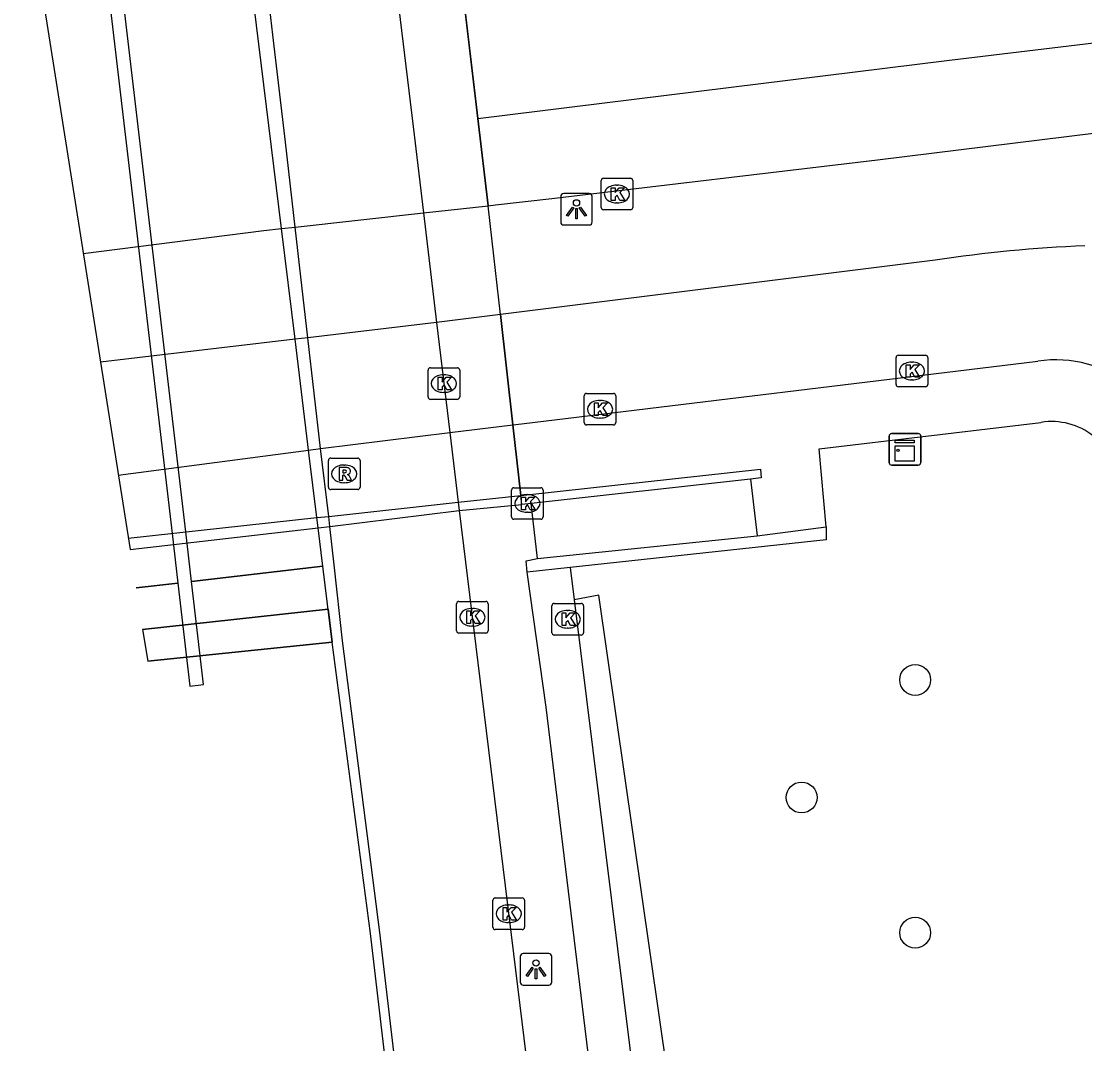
# Model space of a CAD drawing. Extents: x 161477 to 163040, y 383680 to 384868.
# Drawn here: x 161682.56 to 161716.23, y 383966.38 to 383998.77 of the extents above; entities that cross this region are included whole.
import ezdxf

# ---------------------------------------------------------------- set-up
doc = ezdxf.new("R2010")
doc.units = 0
for name, color, linetype in [('IMGEO_Berm_halfverhard', 7, 'Continuous'), ('IMGEO_Boom', 7, 'Continuous'), ('IMGEO_Dek', 7, 'Continuous'), ('IMGEO_Fietspad_gesloten', 7, 'Continuous'), ('IMGEO_Greppel_droge_sloot', 7, 'Continuous'), ('IMGEO_Hek', 7, 'Continuous'), ('IMGEO_Kademuur', 7, 'Continuous'), ('IMGEO_Kast', 7, 'Continuous'), ('IMGEO_Kolk', 7, 'Continuous'), ('IMGEO_Lichtpunt', 7, 'Continuous'), ('IMGEO_Muur', 7, 'Continuous'), ('IMGEO_Pijler', 7, 'Continuous'), ('IMGEO_Rijbaan_lokaal_gesloten', 7, 'Continuous'), ('IMGEO_Rioolput', 7, 'Continuous'), ('IMGEO_Stuw', 7, 'Continuous'), ('IMGEO_Voetpad_open', 7, 'Continuous'), ('IMGEO_Waterloop', 7, 'Continuous')]:
    doc.layers.add(name, color=color, linetype=linetype)

msp = doc.modelspace()

# ---------------------------------------------------------------- linework, layer by layer
at = {"layer": 'IMGEO_Berm_halfverhard'}
msp.add_lwpolyline([(161699.937, 383981.468), (161700.064, 383980.447)], dxfattribs=at)
at = {"layer": 'IMGEO_Boom'}
for centre in [(161710.866, 383977.906), (161707.269, 383974.183), (161710.866, 383969.9)]:
    msp.add_circle(centre, 0.489, dxfattribs=at)
at = {"layer": 'IMGEO_Dek'}
msp.add_lwpolyline([(161683.262, 383999.371), (161686.003, 383982.034), (161691.957, 383982.723), (161692.334, 383982.767), (161696.429, 383983.278), (161698.409, 383983.467), (161698.377, 383983.753), (161698.124, 383985.983), (161697.729, 383989.478), (161697.518, 383991.342), (161697.339, 383992.929), (161697.015, 383995.692), (161696.51, 384000)], dxfattribs=at)
msp.add_lwpolyline([(161686.561, 383978.501), (161692.4, 383979.101), (161692.272, 383980.149), (161686.402, 383979.509)], close=True, dxfattribs=at)
at = {"layer": 'IMGEO_Fietspad_gesloten'}
for points in [[(161691.553, 384023.835), (161691.607, 384023.493), (161691.803, 384021.863), (161692.164, 384018.849), (161692.437, 384016.569), (161692.884, 384012.828), (161693.265, 384009.646), (161693.6, 384006.855), (161694.124, 384002.472), (161694.561, 383998.828), (161694.966, 383995.438), (161695.294, 383992.703), (161695.71, 383989.226), (161696.128, 383985.74), (161696.398, 383983.537), (161696.429, 383983.278), (161702.046, 383937.433)], [(161711.503, 383991.202), (161697.985, 383989.51), (161697.729, 383989.478)], [(161697.729, 383989.478), (161698.124, 383985.983)], [(161698.124, 383985.983), (161698.401, 383986.017), (161714.753, 383988.006)]]:
    msp.add_lwpolyline(points, dxfattribs=at)
for centre, radius, start, end in [((161717.995, 383948.71), 42.985, 92.3463, 98.6863), ((161715.307, 383984.052), 3.993, 52.3943, 97.979)]:
    msp.add_arc(centre, radius, start, end, dxfattribs=at)
at = {"layer": 'IMGEO_Greppel_droge_sloot'}
for points in [[(161707.21, 383919.972), (161709.046, 383920.337), (161705.478, 383948.318), (161700.85, 383980.59), (161700.064, 383980.447)], [(161700.064, 383980.447), (161702.421, 383961.48), (161703.314, 383954.249), (161702.472, 383954.14)]]:
    msp.add_lwpolyline(points, dxfattribs=at)
at = {"layer": 'IMGEO_Hek'}
msp.add_lwpolyline([(161686.402, 383979.509), (161692.272, 383980.149), (161692.4, 383979.101), (161686.561, 383978.501)], dxfattribs=at)
at = {"layer": 'IMGEO_Kademuur'}
for points in [[(161692.105, 383981.514), (161691.957, 383982.723), (161691.918, 383983.047), (161691.667, 383985.102), (161691.227, 383988.696), (161690.798, 383992.204), (161689.61, 384001.923), (161689.035, 384006.625), (161687.852, 384016.309), (161687.567, 384018.643), (161687.198, 384021.657), (161686.999, 384023.286), (161686.957, 384023.63), (161686.955, 384023.645), (161686.661, 384026.134)], [(161698.807, 383930.488), (161697.423, 383940.632), (161696.252, 383950.363), (161695.181, 383959.108), (161693.914, 383969.907), (161692.729, 383979.145), (161692.466, 383981.556), (161692.334, 383982.767), (161692.294, 383983.088), (161692.03, 383985.235), (161691.631, 383988.744), (161691.412, 383990.676), (161691.233, 383992.252), (161690.921, 383994.937), (161690.525, 383998.342), (161690.332, 384000)], [(161699.398, 383926.091), (161699.25, 383926.065), (161699.102, 383926.039), (161698.509, 383930.452), (161697.125, 383940.596), (161695.954, 383950.327), (161694.883, 383959.073), (161693.616, 383969.872), (161692.4, 383979.101), (161692.105, 383981.514)]]:
    msp.add_lwpolyline(points, dxfattribs=at)
at = {"layer": 'IMGEO_Kast'}
for p, q in [((161710.04, 383984.786), (161710.04, 383985.627)), ((161710.04, 383985.627), (161710.04, 383984.786)), ((161710.115, 383985.711), (161710.956, 383985.711)), ((161710.956, 383985.711), (161710.115, 383985.711)), ((161711.04, 383985.636), (161711.04, 383984.795)), ((161711.04, 383984.795), (161711.04, 383985.636)), ((161710.965, 383984.711), (161710.124, 383984.711)), ((161710.124, 383984.711), (161710.965, 383984.711))]:
    msp.add_line(p, q, dxfattribs=at)
for points in [[(161710.235, 383985.501), (161710.835, 383985.501), (161710.835, 383985.416), (161710.235, 383985.416), (161710.235, 383985.501)], [(161710.235, 383985.326), (161710.835, 383985.326), (161710.835, 383984.837), (161710.235, 383984.837), (161710.235, 383985.326)]]:
    msp.add_lwpolyline(points, dxfattribs=at)
msp.add_circle((161710.319, 383985.175), 0.0377, dxfattribs=at)
for centre, start, end in [((161710.118, 383985.633), 92.4484, 184.2845), ((161710.118, 383985.633), 92.4484, 184.2845), ((161710.962, 383985.633), 2.4484, 94.2845), ((161710.962, 383985.633), 2.4484, 94.2845), ((161710.118, 383984.789), 182.4484, 274.2845), ((161710.118, 383984.789), 182.4484, 274.2845), ((161710.962, 383984.789), 272.4484, 4.2845), ((161710.962, 383984.789), 272.4484, 4.2845)]:
    msp.add_arc(centre, 0.0779, start, end, dxfattribs=at)
at = {"layer": 'IMGEO_Kolk'}
for p, q in [((161700.921, 383992.872), (161700.921, 383993.724)), ((161700.996, 383993.798), (161701.848, 383993.798)), ((161701.409, 383993.578), (161701.434, 383993.578)), ((161701.922, 383993.724), (161701.922, 383992.872)), ((161701.432, 383993.018), (161701.407, 383993.018)), ((161701.848, 383992.798), (161700.996, 383992.798)), ((161710.337, 383988.192), (161711.189, 383988.192)), ((161710.262, 383987.266), (161710.262, 383988.118)), ((161710.75, 383987.972), (161710.775, 383987.972)), ((161711.263, 383988.118), (161711.263, 383987.266)), ((161695.44, 383986.869), (161695.44, 383987.721)), ((161695.515, 383987.795), (161696.367, 383987.795)), ((161695.928, 383987.575), (161695.953, 383987.575)), ((161696.441, 383987.721), (161696.441, 383986.869)), ((161711.189, 383987.192), (161710.337, 383987.192)), ((161710.773, 383987.412), (161710.748, 383987.412)), ((161695.951, 383987.015), (161695.926, 383987.015)), ((161700.385, 383986.056), (161700.385, 383986.908)), ((161700.46, 383986.982), (161701.312, 383986.982)), ((161701.386, 383986.908), (161701.386, 383986.056)), ((161696.367, 383986.795), (161695.515, 383986.795)), ((161700.873, 383986.762), (161700.898, 383986.762)), ((161700.896, 383986.202), (161700.871, 383986.202)), ((161701.312, 383985.982), (161700.46, 383985.982)), ((161698.083, 383983.07), (161698.083, 383983.922)), ((161698.158, 383983.996), (161699.01, 383983.996)), ((161699.084, 383983.922), (161699.084, 383983.07)), ((161698.571, 383983.776), (161698.596, 383983.776)), ((161698.594, 383983.216), (161698.569, 383983.216)), ((161699.01, 383982.996), (161698.158, 383982.996)), ((161696.343, 383979.466), (161696.343, 383980.318)), ((161696.418, 383980.392), (161697.27, 383980.392)), ((161696.831, 383980.172), (161696.856, 383980.172)), ((161697.344, 383980.318), (161697.344, 383979.466)), ((161699.362, 383979.403), (161699.362, 383980.255)), ((161699.437, 383980.329), (161700.289, 383980.329)), ((161699.85, 383980.109), (161699.875, 383980.109)), ((161700.363, 383980.255), (161700.363, 383979.403)), ((161696.854, 383979.612), (161696.829, 383979.612)), ((161699.873, 383979.549), (161699.848, 383979.549)), ((161697.27, 383979.392), (161696.418, 383979.392)), ((161700.289, 383979.329), (161699.437, 383979.329)), ((161697.494, 383970.073), (161697.494, 383970.925)), ((161697.569, 383970.999), (161698.421, 383970.999)), ((161697.982, 383970.779), (161698.007, 383970.779)), ((161698.495, 383970.925), (161698.495, 383970.073)), ((161698.005, 383970.219), (161697.98, 383970.219)), ((161698.421, 383969.999), (161697.569, 383969.999))]:
    msp.add_line(p, q, dxfattribs=at)
for points in [[(161700.921, 383992.872), (161700.921, 383993.724)], [(161700.996, 383993.798), (161701.848, 383993.798)], [(161701.922, 383993.724), (161701.922, 383992.872)], [(161701.242, 383993.498), (161701.365, 383993.498), (161701.365, 383993.347), (161701.495, 383993.498), (161701.659, 383993.498), (161701.513, 383993.347), (161701.666, 383993.098), (161701.514, 383993.098), (161701.429, 383993.262), (161701.365, 383993.195), (161701.365, 383993.098), (161701.242, 383993.098), (161701.242, 383993.498)], [(161701.848, 383992.798), (161700.996, 383992.798)], [(161710.337, 383988.192), (161711.189, 383988.192)], [(161710.262, 383987.266), (161710.262, 383988.118)], [(161710.583, 383987.892), (161710.706, 383987.892), (161710.706, 383987.741), (161710.836, 383987.892), (161711, 383987.892), (161710.854, 383987.741), (161711.007, 383987.492), (161710.855, 383987.492), (161710.77, 383987.656), (161710.706, 383987.589), (161710.706, 383987.492), (161710.583, 383987.492), (161710.583, 383987.892)], [(161711.263, 383988.118), (161711.263, 383987.266)], [(161695.44, 383986.869), (161695.44, 383987.721)], [(161695.515, 383987.795), (161696.367, 383987.795)], [(161696.441, 383987.721), (161696.441, 383986.869)], [(161695.761, 383987.495), (161695.884, 383987.495), (161695.884, 383987.344), (161696.014, 383987.495), (161696.178, 383987.495), (161696.032, 383987.344), (161696.185, 383987.095), (161696.033, 383987.095), (161695.948, 383987.259), (161695.884, 383987.192), (161695.884, 383987.095), (161695.761, 383987.095), (161695.761, 383987.495)], [(161711.189, 383987.192), (161710.337, 383987.192)], [(161700.385, 383986.056), (161700.385, 383986.908)], [(161700.46, 383986.982), (161701.312, 383986.982)], [(161701.386, 383986.908), (161701.386, 383986.056)], [(161696.367, 383986.795), (161695.515, 383986.795)], [(161700.706, 383986.682), (161700.829, 383986.682), (161700.829, 383986.531), (161700.959, 383986.682), (161701.123, 383986.682), (161700.977, 383986.531), (161701.13, 383986.282), (161700.978, 383986.282), (161700.893, 383986.446), (161700.829, 383986.379), (161700.829, 383986.282), (161700.706, 383986.282), (161700.706, 383986.682)], [(161701.312, 383985.982), (161700.46, 383985.982)], [(161698.083, 383983.07), (161698.083, 383983.922)], [(161698.158, 383983.996), (161699.01, 383983.996)], [(161699.084, 383983.922), (161699.084, 383983.07)], [(161698.404, 383983.696), (161698.527, 383983.696), (161698.527, 383983.545), (161698.657, 383983.696), (161698.821, 383983.696), (161698.675, 383983.545), (161698.828, 383983.296), (161698.676, 383983.296), (161698.591, 383983.46), (161698.527, 383983.393), (161698.527, 383983.296), (161698.404, 383983.296), (161698.404, 383983.696)], [(161699.01, 383982.996), (161698.158, 383982.996)], [(161696.343, 383979.466), (161696.343, 383980.318)], [(161696.418, 383980.392), (161697.27, 383980.392)], [(161697.344, 383980.318), (161697.344, 383979.466)], [(161699.362, 383979.403), (161699.362, 383980.255)], [(161699.437, 383980.329), (161700.289, 383980.329)], [(161700.363, 383980.255), (161700.363, 383979.403)], [(161696.664, 383980.092), (161696.787, 383980.092), (161696.787, 383979.941), (161696.917, 383980.092), (161697.081, 383980.092), (161696.935, 383979.941), (161697.088, 383979.692), (161696.936, 383979.692), (161696.851, 383979.856), (161696.787, 383979.789), (161696.787, 383979.692), (161696.664, 383979.692), (161696.664, 383980.092)], [(161699.683, 383980.029), (161699.806, 383980.029), (161699.806, 383979.878), (161699.936, 383980.029), (161700.1, 383980.029), (161699.954, 383979.878), (161700.107, 383979.629), (161699.955, 383979.629), (161699.87, 383979.793), (161699.806, 383979.726), (161699.806, 383979.629), (161699.683, 383979.629), (161699.683, 383980.029)], [(161697.27, 383979.392), (161696.418, 383979.392)], [(161700.289, 383979.329), (161699.437, 383979.329)], [(161697.494, 383970.073), (161697.494, 383970.925)], [(161697.569, 383970.999), (161698.421, 383970.999)], [(161697.815, 383970.699), (161697.938, 383970.699), (161697.938, 383970.548), (161698.068, 383970.699), (161698.232, 383970.699), (161698.086, 383970.548), (161698.239, 383970.299), (161698.087, 383970.299), (161698.002, 383970.463), (161697.938, 383970.396), (161697.938, 383970.299), (161697.815, 383970.299), (161697.815, 383970.699)], [(161698.495, 383970.925), (161698.495, 383970.073)], [(161698.421, 383969.999), (161697.569, 383969.999)]]:
    msp.add_lwpolyline(points, dxfattribs=at)
for centre, start, end in [((161700.998, 383993.722), 91.552, 178.448), ((161700.998, 383993.722), 91.552, 178.448), ((161701.846, 383993.722), 1.552, 88.448), ((161701.846, 383993.722), 1.552, 88.448), ((161700.998, 383992.874), 181.552, 268.448), ((161700.998, 383992.874), 181.552, 268.448), ((161701.846, 383992.874), 271.552, 358.448), ((161701.846, 383992.874), 271.552, 358.448), ((161710.339, 383988.116), 91.552, 178.448), ((161710.339, 383988.116), 91.552, 178.448), ((161711.187, 383988.116), 1.552, 88.448), ((161711.187, 383988.116), 1.552, 88.448), ((161695.517, 383987.719), 91.552, 178.448), ((161695.517, 383987.719), 91.552, 178.448), ((161696.365, 383987.719), 1.552, 88.448), ((161696.365, 383987.719), 1.552, 88.448), ((161710.339, 383987.268), 181.552, 268.448), ((161710.339, 383987.268), 181.552, 268.448), ((161711.187, 383987.268), 271.552, 358.448), ((161711.187, 383987.268), 271.552, 358.448), ((161695.517, 383986.871), 181.552, 268.448), ((161695.517, 383986.871), 181.552, 268.448), ((161696.365, 383986.871), 271.552, 358.448), ((161696.365, 383986.871), 271.552, 358.448), ((161700.462, 383986.906), 91.552, 178.448), ((161700.462, 383986.906), 91.552, 178.448), ((161701.31, 383986.906), 1.552, 88.448), ((161701.31, 383986.906), 1.552, 88.448), ((161700.462, 383986.058), 181.552, 268.448), ((161700.462, 383986.058), 181.552, 268.448), ((161701.31, 383986.058), 271.552, 358.448), ((161701.31, 383986.058), 271.552, 358.448), ((161698.16, 383983.92), 91.552, 178.448), ((161698.16, 383983.92), 91.552, 178.448), ((161699.008, 383983.92), 1.552, 88.448), ((161699.008, 383983.92), 1.552, 88.448), ((161698.16, 383983.072), 181.552, 268.448), ((161698.16, 383983.072), 181.552, 268.448), ((161699.008, 383983.072), 271.552, 358.448), ((161699.008, 383983.072), 271.552, 358.448), ((161696.42, 383980.316), 91.552, 178.448), ((161696.42, 383980.316), 91.552, 178.448), ((161697.268, 383980.316), 1.552, 88.448), ((161697.268, 383980.316), 1.552, 88.448), ((161699.439, 383980.253), 91.552, 178.448), ((161699.439, 383980.253), 91.552, 178.448), ((161700.287, 383980.253), 1.552, 88.448), ((161700.287, 383980.253), 1.552, 88.448), ((161696.42, 383979.468), 181.552, 268.448), ((161696.42, 383979.468), 181.552, 268.448), ((161697.268, 383979.468), 271.552, 358.448), ((161697.268, 383979.468), 271.552, 358.448), ((161699.439, 383979.405), 181.552, 268.448), ((161699.439, 383979.405), 181.552, 268.448), ((161700.287, 383979.405), 271.552, 358.448), ((161700.287, 383979.405), 271.552, 358.448), ((161697.571, 383970.923), 91.552, 178.448), ((161697.571, 383970.923), 91.552, 178.448), ((161698.419, 383970.923), 1.552, 88.448), ((161698.419, 383970.923), 1.552, 88.448), ((161697.571, 383970.075), 181.552, 268.448), ((161697.571, 383970.075), 181.552, 268.448), ((161698.419, 383970.075), 271.552, 358.448), ((161698.419, 383970.075), 271.552, 358.448)]:
    msp.add_arc(centre, 0.0765, start, end, dxfattribs=at)
for centre, major_axis, ratio, start_param, end_param in [((161701.408, 383993.298), (-0.387, 0.002), 0.722429, 4.712389, 7.853982), ((161701.433, 383993.298), (-0.39, 0.002), 0.717154, 1.570796, 4.712389), ((161710.749, 383987.692), (-0.387, 0.002), 0.722429, 4.712389, 7.853982), ((161710.774, 383987.692), (-0.39, 0.002), 0.717154, 1.570796, 4.712389), ((161695.927, 383987.295), (-0.387, 0.002), 0.722429, 4.712389, 7.853982), ((161695.952, 383987.295), (-0.39, 0.002), 0.717154, 1.570796, 4.712389), ((161700.872, 383986.482), (-0.387, 0.002), 0.722429, 4.712389, 7.853982), ((161700.897, 383986.482), (-0.39, 0.002), 0.717154, 1.570796, 4.712389), ((161698.57, 383983.496), (-0.387, 0.002), 0.722429, 4.712389, 7.853982), ((161698.595, 383983.496), (-0.39, 0.002), 0.717154, 1.570796, 4.712389), ((161696.83, 383979.892), (-0.387, 0.002), 0.722429, 4.712389, 7.853982), ((161696.855, 383979.892), (-0.39, 0.002), 0.717154, 1.570796, 4.712389), ((161699.849, 383979.829), (-0.387, 0.002), 0.722429, 4.712389, 7.853982), ((161699.874, 383979.829), (-0.39, 0.002), 0.717154, 1.570796, 4.712389), ((161697.981, 383970.499), (-0.387, 0.002), 0.722429, 4.712389, 7.853982), ((161698.006, 383970.499), (-0.39, 0.002), 0.717154, 1.570796, 4.712389)]:
    msp.add_ellipse(centre, major_axis=major_axis, ratio=ratio, start_param=start_param, end_param=end_param, dxfattribs=at)
at = {"layer": 'IMGEO_Lichtpunt'}
for p, q in [((161700.544, 383993.315), (161699.736, 383993.315)), ((161700.544, 383993.315), (161699.736, 383993.315)), ((161699.642, 383993.22), (161699.642, 383992.413)), ((161699.642, 383993.22), (161699.642, 383992.413)), ((161700.638, 383992.413), (161700.638, 383993.22)), ((161700.638, 383992.413), (161700.638, 383993.22)), ((161699.736, 383992.319), (161700.544, 383992.319)), ((161699.736, 383992.319), (161700.544, 383992.319)), ((161698.36, 383969.141), (161698.36, 383968.334)), ((161698.36, 383969.141), (161698.36, 383968.334)), ((161699.262, 383969.236), (161698.454, 383969.236)), ((161699.262, 383969.236), (161698.454, 383969.236)), ((161699.356, 383968.334), (161699.356, 383969.141)), ((161699.356, 383968.334), (161699.356, 383969.141)), ((161698.454, 383968.24), (161699.262, 383968.24)), ((161698.454, 383968.24), (161699.262, 383968.24))]:
    msp.add_line(p, q, dxfattribs=at)
for points in [[(161700.016, 383992.884), (161700.055, 383992.856), (161699.867, 383992.594), (161699.829, 383992.621), (161700.016, 383992.884)], [(161700.118, 383992.836), (161700.165, 383992.836), (161700.165, 383992.514), (161700.118, 383992.514), (161700.118, 383992.836)], [(161700.228, 383992.856), (161700.266, 383992.883), (161700.453, 383992.621), (161700.414, 383992.593), (161700.228, 383992.856)], [(161698.734, 383968.805), (161698.773, 383968.777), (161698.585, 383968.515), (161698.547, 383968.542), (161698.734, 383968.805)], [(161698.836, 383968.757), (161698.883, 383968.757), (161698.883, 383968.435), (161698.836, 383968.435), (161698.836, 383968.757)], [(161698.946, 383968.777), (161698.984, 383968.804), (161699.171, 383968.542), (161699.132, 383968.514), (161698.946, 383968.777)]]:
    msp.add_lwpolyline(points, dxfattribs=at)
for centre in [(161700.141, 383993.018), (161698.859, 383968.939)]:
    msp.add_circle(centre, 0.0994, dxfattribs=at)
for centre, start, end in [((161699.736, 383993.22), 90, 180), ((161699.736, 383993.22), 90, 180), ((161700.544, 383993.22), 0, 90), ((161700.544, 383993.22), 0, 90), ((161699.736, 383992.413), 180, 270), ((161699.736, 383992.413), 180, 270), ((161700.544, 383992.413), 270, 0), ((161700.544, 383992.413), 270, 360), ((161698.454, 383969.141), 90, 180), ((161698.454, 383969.141), 90, 180), ((161699.262, 383969.141), 0, 90), ((161699.262, 383969.141), 0, 90), ((161698.454, 383968.334), 180, 270), ((161698.454, 383968.334), 180, 270), ((161699.262, 383968.334), 270, 0), ((161699.262, 383968.334), 270, 360)]:
    msp.add_arc(centre, 0.0946, start, end, dxfattribs=at)
at = {"layer": 'IMGEO_Muur'}
for points in [[(161698.377, 383983.753), (161698.666, 383983.785), (161705.972, 383984.584), (161705.984, 383984.306), (161705.654, 383984.268)], [(161705.654, 383984.268), (161698.7, 383983.495)], [(161685.946, 383982.394), (161691.918, 383983.047), (161692.294, 383983.088), (161696.398, 383983.537), (161698.377, 383983.753)], [(161698.7, 383983.495), (161698.409, 383983.467), (161698.377, 383983.753)], [(161698.905, 383981.757), (161705.862, 383982.476)], [(161708.046, 383982.754), (161708.05, 383982.344), (161699.937, 383981.468)], [(161705.862, 383982.476), (161708.046, 383982.754)], [(161698.579, 383981.321), (161698.544, 383981.682), (161698.905, 383981.757)], [(161699.937, 383981.468), (161698.579, 383981.321)]]:
    msp.add_lwpolyline(points, dxfattribs=at)
at = {"layer": 'IMGEO_Pijler'}
msp.add_lwpolyline([(161683.005, 384023.106), (161682.891, 384025.653), (161682.558, 384025.611), (161682.565, 384023.086), (161687.336, 383982.546), (161687.519, 383980.975), (161687.899, 383977.714), (161688.332, 383977.762), (161687.951, 383981.025), (161687.768, 383982.593)], close=True, dxfattribs=at)
at = {"layer": 'IMGEO_Rijbaan_lokaal_gesloten'}
for points in [[(161697.015, 383995.692), (161711.954, 383997.541), (161763.35, 384003.723)], [(161696.618, 383999.076), (161697.015, 383995.692)], [(161697.339, 383992.929), (161697.576, 383992.955), (161699.364, 383993.154), (161709.669, 383994.382), (161714.035, 383994.925), (161724.126, 383996.165), (161728.806, 383996.305), (161731.17, 383996.628)], [(161697.015, 383995.692), (161697.339, 383992.929)], [(161684.52, 383991.412), (161690.238, 383992.142), (161690.798, 383992.204), (161691.233, 383992.252), (161695.294, 383992.703), (161697.339, 383992.929)], [(161697.729, 383989.478), (161695.71, 383989.226), (161691.631, 383988.744), (161691.227, 383988.696), (161685.065, 383987.969)], [(161685.629, 383984.397), (161691.656, 383985.189), (161692.03, 383985.235), (161696.128, 383985.74), (161698.124, 383985.983)]]:
    msp.add_lwpolyline(points, dxfattribs=at)
at = {"layer": 'IMGEO_Rioolput'}
for p, q in [((161692.284, 383984.008), (161692.284, 383984.86)), ((161692.359, 383984.934), (161693.211, 383984.934)), ((161693.285, 383984.86), (161693.285, 383984.008)), ((161692.772, 383984.714), (161692.797, 383984.714)), ((161692.795, 383984.154), (161692.77, 383984.154)), ((161693.211, 383983.934), (161692.359, 383983.934))]:
    msp.add_line(p, q, dxfattribs=at)
for points in [[(161692.284, 383984.008), (161692.284, 383984.86)], [(161692.359, 383984.934), (161693.211, 383984.934)], [(161693.285, 383984.86), (161693.285, 383984.008)], [(161692.873, 383984.632), (161692.621, 383984.634), (161692.621, 383984.234)], [(161692.799, 383984.553), (161692.745, 383984.553), (161692.745, 383984.472)], [(161692.621, 383984.234), (161692.745, 383984.234), (161692.745, 383984.396), (161692.756, 383984.396)], [(161692.745, 383984.472), (161692.797, 383984.472)], [(161692.803, 383984.367), (161692.874, 383984.234), (161693.014, 383984.234), (161692.949, 383984.36)], [(161693.211, 383983.934), (161692.359, 383983.934)]]:
    msp.add_lwpolyline(points, dxfattribs=at)
for centre, radius, start, end in [((161692.361, 383984.858), 0.0765, 91.552, 178.448), ((161692.361, 383984.858), 0.0765, 91.552, 178.448), ((161693.209, 383984.858), 0.0765, 1.552, 88.448), ((161693.209, 383984.858), 0.0765, 1.552, 88.448), ((161692.805, 383984.457), 0.0964, 77.0061, 93.1865), ((161692.819, 383984.514), 0.0378, 276.6634, 79.6772), ((161692.872, 383984.522), 0.109, 350.3612, 89.416), ((161692.87, 383984.522), 0.112, 277.5842, 350.9817), ((161692.755, 383984.343), 0.0533, 26.0293, 88.6989), ((161692.781, 383984.661), 0.19, 274.7715, 282.9687), ((161692.854, 383984.307), 0.108, 29.5134, 73.7905), ((161692.361, 383984.01), 0.0765, 181.552, 268.448), ((161692.361, 383984.01), 0.0765, 181.552, 268.448), ((161693.209, 383984.01), 0.0765, 271.552, 358.448), ((161693.209, 383984.01), 0.0765, 271.552, 358.448)]:
    msp.add_arc(centre, radius, start, end, dxfattribs=at)
for centre, major_axis, ratio, start_param, end_param in [((161692.771, 383984.434), (-0.387, 0.002), 0.722429, 4.712389, 7.853982), ((161692.796, 383984.434), (-0.39, 0.002), 0.717154, 1.570796, 4.712389)]:
    msp.add_ellipse(centre, major_axis=major_axis, ratio=ratio, start_param=start_param, end_param=end_param, dxfattribs=at)
at = {"layer": 'IMGEO_Stuw'}
for points in [[(161687.951, 383981.025), (161692.105, 383981.514)], [(161686.195, 383980.819), (161687.519, 383980.975)]]:
    msp.add_lwpolyline(points, dxfattribs=at)
at = {"layer": 'IMGEO_Voetpad_open'}
for points in [[(161697.729, 383989.478), (161697.518, 383991.342), (161697.339, 383992.929)], [(161698.124, 383985.983), (161698.377, 383983.753)], [(161708.046, 383982.754), (161707.824, 383985.227), (161714.85, 383986.063)], [(161705.654, 383984.268), (161705.862, 383982.476)], [(161698.905, 383981.757), (161698.7, 383983.495)], [(161701.971, 383954.076), (161699.181, 383977.045), (161698.579, 383981.321)]]:
    msp.add_lwpolyline(points, dxfattribs=at)
msp.add_arc((161715.19, 383983.959), 2.132, 3.9636, 99.1659, dxfattribs=at)
at = {"layer": 'IMGEO_Waterloop'}
for points in [[(161692.105, 383981.514), (161687.951, 383981.025)], [(161687.519, 383980.975), (161686.195, 383980.819)]]:
    msp.add_lwpolyline(points, dxfattribs=at)

doc.saveas('drawing.dxf')
